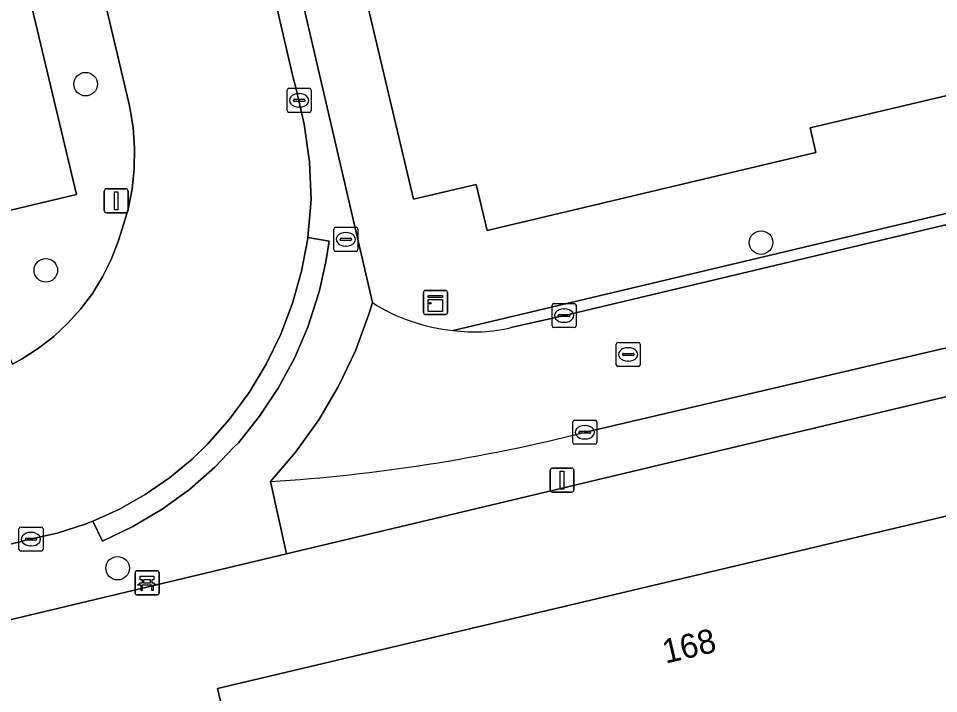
# Model space of a CAD drawing. Extents: x 158031 to 159244, y 380104 to 381214.
# Drawn here: x 158820.25 to 158858.48, y 381103.17 to 381131.21 of the extents above; entities that cross this region are included whole.
import ezdxf

# ---------------------------------------------------------------- set-up
doc = ezdxf.new("R2010")
doc.units = 0
for name, color, linetype in [('IMGEO_Bank', 7, 'Continuous'), ('IMGEO_Boom', 7, 'Continuous'), ('IMGEO_Brandkraan', 7, 'Continuous'), ('IMGEO_Erf', 7, 'Continuous'), ('IMGEO_Kast', 7, 'Continuous'), ('IMGEO_Kolk', 7, 'Continuous'), ('IMGEO_Lichtmast', 7, 'Continuous'), ('IMGEO_Pand', 7, 'Continuous'), ('IMGEO_Pand_nummerreeks', 7, 'Continuous'), ('IMGEO_Parkeervlak_open', 7, 'Continuous'), ('IMGEO_Rijbaan_lokaal_open', 7, 'Continuous'), ('IMGEO_Rioolput', 7, 'Continuous'), ('IMGEO_Voetpad_open', 7, 'Continuous')]:
    doc.layers.add(name, color=color, linetype=linetype)

msp = doc.modelspace()

# ---------------------------------------------------------------- linework, layer by layer
at = {"layer": 'IMGEO_Bank'}
for p, q in [((158825.096, 381107.35), (158825.096, 381108.191)), ((158825.096, 381108.191), (158825.096, 381107.35)), ((158825.171, 381108.275), (158826.012, 381108.275)), ((158826.012, 381108.275), (158825.171, 381108.275)), ((158826.096, 381108.2), (158826.096, 381107.359)), ((158826.096, 381107.359), (158826.096, 381108.2)), ((158825.405, 381107.781), (158825.405, 381107.887)), ((158825.449, 381107.887), (158825.449, 381107.781)), ((158825.737, 381107.893), (158825.455, 381107.893)), ((158825.455, 381107.775), (158825.737, 381107.775)), ((158825.743, 381107.781), (158825.743, 381107.887)), ((158825.787, 381107.887), (158825.787, 381107.781)), ((158825.793, 381107.673), (158825.4, 381107.673)), ((158826.021, 381107.275), (158825.18, 381107.275)), ((158825.18, 381107.275), (158826.021, 381107.275))]:
    msp.add_line(p, q, dxfattribs=at)
for points in [[(158825.343, 381107.673), (158825.201, 381107.673), (158825.313, 381107.775), (158825.399, 381107.775)], [(158825.399, 381107.893), (158825.313, 381107.893), (158825.313, 381108.054), (158825.876, 381108.054), (158825.876, 381107.893), (158825.793, 381107.893)], [(158825.793, 381107.775), (158825.876, 381107.775), (158825.988, 381107.673), (158825.849, 381107.673)], [(158825.393, 381107.666), (158825.393, 381107.459), (158825.35, 381107.459), (158825.35, 381107.666)], [(158825.843, 381107.666), (158825.843, 381107.459), (158825.799, 381107.459), (158825.799, 381107.666)]]:
    msp.add_lwpolyline(points, dxfattribs=at)
for centre, radius, start, end in [((158825.174, 381108.197), 0.0779, 92.4484, 184.2845), ((158825.174, 381108.197), 0.0779, 92.4484, 184.2845), ((158826.018, 381108.197), 0.0779, 2.4484, 94.2845), ((158826.018, 381108.197), 0.0779, 2.4484, 94.2845), ((158825.398, 381107.886), 0.00671, 2.8957, 87.1043), ((158825.398, 381107.782), 0.00671, 272.8957, 357.1043), ((158825.455, 381107.886), 0.00671, 92.8957, 177.1043), ((158825.455, 381107.782), 0.00671, 182.8957, 267.1043), ((158825.737, 381107.886), 0.00671, 2.8957, 87.1043), ((158825.737, 381107.782), 0.00671, 272.8957, 357.1043), ((158825.794, 381107.886), 0.00671, 92.8957, 177.1043), ((158825.794, 381107.782), 0.00671, 182.8957, 267.1043), ((158825.343, 381107.666), 0.00671, 2.8957, 87.1043), ((158825.4, 381107.666), 0.00671, 92.8957, 177.1043), ((158825.792, 381107.666), 0.00671, 2.8957, 87.1043), ((158825.849, 381107.666), 0.00671, 92.8957, 177.1043), ((158825.174, 381107.353), 0.0779, 182.4484, 274.2845), ((158825.174, 381107.353), 0.0779, 182.4484, 274.2845), ((158826.018, 381107.353), 0.0779, 272.4484, 4.2845), ((158826.018, 381107.353), 0.0779, 272.4484, 4.2845)]:
    msp.add_arc(centre, radius, start, end, dxfattribs=at)
at = {"layer": 'IMGEO_Boom'}
for centre in [(158823.041, 381128.483), (158851.102, 381121.904), (158821.388, 381120.753), (158824.37, 381108.381)]:
    msp.add_circle(centre, 0.489, dxfattribs=at)
at = {"layer": 'IMGEO_Brandkraan'}
for p, q in [((158833.351, 381121.613), (158833.351, 381122.465)), ((158833.426, 381122.539), (158834.278, 381122.539)), ((158833.839, 381122.319), (158833.864, 381122.319)), ((158834.352, 381122.465), (158834.352, 381121.613)), ((158833.61, 381122.033), (158833.61, 381122.045)), ((158834.048, 381121.996), (158833.65, 381121.996)), ((158833.653, 381122.082), (158834.051, 381122.082)), ((158834.094, 381122.045), (158834.094, 381122.033)), ((158834.278, 381121.539), (158833.426, 381121.539)), ((158833.862, 381121.759), (158833.837, 381121.759))]:
    msp.add_line(p, q, dxfattribs=at)
for points in [[(158833.351, 381121.613), (158833.351, 381122.465)], [(158833.426, 381122.539), (158834.278, 381122.539)], [(158834.352, 381122.465), (158834.352, 381121.613)], [(158834.278, 381121.539), (158833.426, 381121.539)]]:
    msp.add_lwpolyline(points, dxfattribs=at)
for centre, radius, start, end in [((158833.428, 381122.463), 0.0765, 91.552, 178.448), ((158833.428, 381122.463), 0.0765, 91.552, 178.448), ((158834.276, 381122.463), 0.0765, 1.552, 88.448), ((158834.276, 381122.463), 0.0765, 1.552, 88.448), ((158833.65, 381122.042), 0.0403, 85.8775, 175.7526), ((158833.647, 381122.032), 0.0366, 178.938, 274.7102), ((158834.051, 381122.039), 0.043, 264.8664, 352.4533), ((158834.055, 381122.044), 0.0386, 1.7309, 96.639), ((158833.428, 381121.615), 0.0765, 181.552, 268.448), ((158833.428, 381121.615), 0.0765, 181.552, 268.448), ((158834.276, 381121.615), 0.0765, 271.552, 358.448), ((158834.276, 381121.615), 0.0765, 271.552, 358.448)]:
    msp.add_arc(centre, radius, start, end, dxfattribs=at)
for centre, major_axis, ratio, start_param, end_param in [((158833.838, 381122.039), (-0.387, 0.002), 0.722429, 4.712389, 7.853982), ((158833.863, 381122.039), (-0.39, 0.002), 0.717154, 1.570796, 4.712389)]:
    msp.add_ellipse(centre, major_axis=major_axis, ratio=ratio, start_param=start_param, end_param=end_param, dxfattribs=at)
at = {"layer": 'IMGEO_Erf'}
for points in [[(158933.619, 381145.63), (158932.137, 381151.852), (158936.801, 381152.891), (158936.88, 381152.611), (158939.55, 381153.245), (158943.895, 381154.276), (158935.421, 381190.972), (158887.09, 381184.003), (158887.052, 381184.168), (158825.524, 381175.57), (158823.291, 381172.664), (158822.99, 381172.272), (158821.891, 381170.842), (158819.792, 381168.11), (158821.574, 381166.121), (158823.376, 381168.478), (158829.028, 381144.902), (158829.155, 381144.372), (158829.834, 381141.465), (158830.31, 381139.425), (158834.953, 381119.409)], [(158838.311, 381118.253), (158863.04, 381124.122), (158891.91, 381130.973), (158892.02, 381130.51), (158897.848, 381131.907), (158897.738, 381132.378), (158899.013, 381132.634), (158898.844, 381133.354), (158899.012, 381133.416), (158898.271, 381136.258), (158897.555, 381139.26), (158901.475, 381140.195), (158902.53, 381140.445), (158904.063, 381140.822), (158904.209, 381140.882), (158904.102, 381141.369), (158907.976, 381142.281), (158908.321, 381142.357), (158908.423, 381142.158), (158909.001, 381139.822), (158909.753, 381140.014), (158932.046, 381145.266), (158933.619, 381145.63)], [(158861.536, 381128.647), (158853.14, 381126.67), (158853.38, 381125.649), (158839.723, 381122.41), (158839.267, 381124.321), (158836.656, 381123.702), (158833.676, 381136.351), (158840.091, 381137.855), (158843.474, 381138.67), (158843.345, 381139.24), (158845.376, 381139.719), (158845.485, 381139.335), (158845.605, 381139.165), (158858.483, 381142.199)], [(158935.076, 381123.331), (158917.576, 381119.084), (158917.672, 381118.676), (158917.126, 381118.535), (158917.029, 381118.946), (158912.873, 381117.9), (158912.826, 381118.066), (158909.83, 381117.305), (158896.589, 381114.197), (158896.486, 381114.173), (158894.157, 381123.882), (158874.061, 381119.125), (158867.783, 381117.637), (158831.385, 381108.974), (158807.287, 381103.239), (158793.199, 381099.919), (158788.674, 381098.853), (158775.793, 381095.818)]]:
    msp.add_lwpolyline(points, dxfattribs=at)
msp.add_lwpolyline([(158873.657, 381082.952), (158835.674, 381074.006), (158831.283, 381092.737), (158831.15, 381093.306), (158830.926, 381093.253), (158828.516, 381103.385), (158866.74, 381112.42), (158866.959, 381111.485)], close=True, dxfattribs=at)
msp.add_arc((158839.072, 381125.918), 7.703, 237.6762, 264.3315, dxfattribs=at)
at = {"layer": 'IMGEO_Kast'}
for p, q in [((158837.075, 381118.993), (158837.075, 381119.834)), ((158837.075, 381119.834), (158837.075, 381118.993)), ((158837.15, 381119.918), (158837.991, 381119.918)), ((158837.991, 381119.918), (158837.15, 381119.918)), ((158838.075, 381119.843), (158838.075, 381119.002)), ((158838.075, 381119.002), (158838.075, 381119.843)), ((158838, 381118.918), (158837.159, 381118.918)), ((158837.159, 381118.918), (158838, 381118.918))]:
    msp.add_line(p, q, dxfattribs=at)
for points in [[(158837.27, 381119.708), (158837.87, 381119.708), (158837.87, 381119.623), (158837.27, 381119.623), (158837.27, 381119.708)], [(158837.27, 381119.533), (158837.87, 381119.533), (158837.87, 381119.044), (158837.27, 381119.044), (158837.27, 381119.533)]]:
    msp.add_lwpolyline(points, dxfattribs=at)
msp.add_circle((158837.354, 381119.382), 0.0377, dxfattribs=at)
for centre, start, end in [((158837.153, 381119.84), 92.4484, 184.2845), ((158837.153, 381119.84), 92.4484, 184.2845), ((158837.997, 381119.84), 2.4484, 94.2845), ((158837.997, 381119.84), 2.4484, 94.2845), ((158837.153, 381118.996), 182.4484, 274.2845), ((158837.153, 381118.996), 182.4484, 274.2845), ((158837.997, 381118.996), 272.4484, 4.2845), ((158837.997, 381118.996), 272.4484, 4.2845)]:
    msp.add_arc(centre, 0.0779, start, end, dxfattribs=at)
at = {"layer": 'IMGEO_Kolk'}
for p, q in [((158831.414, 381127.383), (158831.414, 381128.235)), ((158831.489, 381128.309), (158832.341, 381128.309)), ((158831.902, 381128.089), (158831.927, 381128.089)), ((158832.415, 381128.235), (158832.415, 381127.383)), ((158831.673, 381127.803), (158831.673, 381127.815)), ((158832.111, 381127.766), (158831.713, 381127.766)), ((158831.716, 381127.852), (158832.114, 381127.852)), ((158832.157, 381127.815), (158832.157, 381127.803)), ((158832.341, 381127.309), (158831.489, 381127.309)), ((158831.925, 381127.529), (158831.9, 381127.529)), ((158842.417, 381118.448), (158842.417, 381119.3)), ((158842.492, 381119.374), (158843.344, 381119.374)), ((158843.418, 381119.3), (158843.418, 381118.448)), ((158842.676, 381118.868), (158842.676, 381118.88)), ((158842.719, 381118.917), (158843.117, 381118.917)), ((158842.905, 381119.154), (158842.93, 381119.154)), ((158843.16, 381118.88), (158843.16, 381118.868)), ((158843.114, 381118.831), (158842.716, 381118.831)), ((158842.928, 381118.594), (158842.903, 381118.594)), ((158843.344, 381118.374), (158842.492, 381118.374)), ((158843.279, 381113.601), (158843.279, 381114.453)), ((158843.354, 381114.527), (158844.206, 381114.527)), ((158843.767, 381114.307), (158843.792, 381114.307)), ((158844.28, 381114.453), (158844.28, 381113.601)), ((158843.538, 381114.021), (158843.538, 381114.033)), ((158843.976, 381113.984), (158843.578, 381113.984)), ((158843.581, 381114.07), (158843.979, 381114.07)), ((158844.022, 381114.033), (158844.022, 381114.021)), ((158844.206, 381113.527), (158843.354, 381113.527)), ((158843.79, 381113.747), (158843.765, 381113.747)), ((158820.346, 381110.088), (158821.198, 381110.088)), ((158820.271, 381109.162), (158820.271, 381110.014)), ((158820.759, 381109.868), (158820.784, 381109.868)), ((158821.272, 381110.014), (158821.272, 381109.162)), ((158820.53, 381109.582), (158820.53, 381109.594)), ((158820.968, 381109.545), (158820.57, 381109.545)), ((158820.573, 381109.631), (158820.971, 381109.631)), ((158820.782, 381109.308), (158820.757, 381109.308)), ((158821.014, 381109.594), (158821.014, 381109.582)), ((158821.198, 381109.088), (158820.346, 381109.088))]:
    msp.add_line(p, q, dxfattribs=at)
for points in [[(158831.414, 381127.383), (158831.414, 381128.235)], [(158831.489, 381128.309), (158832.341, 381128.309)], [(158832.415, 381128.235), (158832.415, 381127.383)], [(158832.341, 381127.309), (158831.489, 381127.309)], [(158842.417, 381118.448), (158842.417, 381119.3)], [(158842.492, 381119.374), (158843.344, 381119.374)], [(158843.418, 381119.3), (158843.418, 381118.448)], [(158843.344, 381118.374), (158842.492, 381118.374)], [(158843.279, 381113.601), (158843.279, 381114.453)], [(158843.354, 381114.527), (158844.206, 381114.527)], [(158844.28, 381114.453), (158844.28, 381113.601)], [(158844.206, 381113.527), (158843.354, 381113.527)], [(158820.346, 381110.088), (158821.198, 381110.088)], [(158820.271, 381109.162), (158820.271, 381110.014)], [(158821.272, 381110.014), (158821.272, 381109.162)], [(158821.198, 381109.088), (158820.346, 381109.088)]]:
    msp.add_lwpolyline(points, dxfattribs=at)
for centre, radius, start, end in [((158831.491, 381128.233), 0.0765, 91.552, 178.448), ((158831.491, 381128.233), 0.0765, 91.552, 178.448), ((158832.339, 381128.233), 0.0765, 1.552, 88.448), ((158832.339, 381128.233), 0.0765, 1.552, 88.448), ((158831.713, 381127.812), 0.0403, 85.8775, 175.7526), ((158831.71, 381127.802), 0.0366, 178.938, 274.7102), ((158832.114, 381127.809), 0.043, 264.8664, 352.4533), ((158832.118, 381127.814), 0.0386, 1.7309, 96.639), ((158831.491, 381127.385), 0.0765, 181.552, 268.448), ((158831.491, 381127.385), 0.0765, 181.552, 268.448), ((158832.339, 381127.385), 0.0765, 271.552, 358.448), ((158832.339, 381127.385), 0.0765, 271.552, 358.448), ((158842.494, 381119.298), 0.0765, 91.552, 178.448), ((158842.494, 381119.298), 0.0765, 91.552, 178.448), ((158843.342, 381119.298), 0.0765, 1.552, 88.448), ((158843.342, 381119.298), 0.0765, 1.552, 88.448), ((158842.716, 381118.877), 0.0403, 85.8775, 175.7526), ((158842.713, 381118.867), 0.0366, 178.938, 274.7102), ((158843.117, 381118.874), 0.043, 264.8664, 352.4533), ((158843.121, 381118.879), 0.0386, 1.7309, 96.639), ((158842.494, 381118.45), 0.0765, 181.552, 268.448), ((158842.494, 381118.45), 0.0765, 181.552, 268.448), ((158843.342, 381118.45), 0.0765, 271.552, 358.448), ((158843.342, 381118.45), 0.0765, 271.552, 358.448), ((158843.356, 381114.451), 0.0765, 91.552, 178.448), ((158843.356, 381114.451), 0.0765, 91.552, 178.448), ((158844.204, 381114.451), 0.0765, 1.552, 88.448), ((158844.204, 381114.451), 0.0765, 1.552, 88.448), ((158843.578, 381114.03), 0.0403, 85.8775, 175.7526), ((158843.575, 381114.02), 0.0366, 178.938, 274.7102), ((158843.979, 381114.027), 0.043, 264.8664, 352.4533), ((158843.983, 381114.032), 0.0386, 1.7309, 96.639), ((158843.356, 381113.603), 0.0765, 181.552, 268.448), ((158843.356, 381113.603), 0.0765, 181.552, 268.448), ((158844.204, 381113.603), 0.0765, 271.552, 358.448), ((158844.204, 381113.603), 0.0765, 271.552, 358.448), ((158820.348, 381110.012), 0.0765, 91.552, 178.448), ((158820.348, 381110.012), 0.0765, 91.552, 178.448), ((158821.196, 381110.012), 0.0765, 1.552, 88.448), ((158821.196, 381110.012), 0.0765, 1.552, 88.448), ((158820.57, 381109.591), 0.0403, 85.8775, 175.7526), ((158820.567, 381109.581), 0.0366, 178.938, 274.7102), ((158820.971, 381109.588), 0.043, 264.8664, 352.4533), ((158820.975, 381109.593), 0.0386, 1.7309, 96.639), ((158820.348, 381109.164), 0.0765, 181.552, 268.448), ((158820.348, 381109.164), 0.0765, 181.552, 268.448), ((158821.196, 381109.164), 0.0765, 271.552, 358.448), ((158821.196, 381109.164), 0.0765, 271.552, 358.448)]:
    msp.add_arc(centre, radius, start, end, dxfattribs=at)
for centre, major_axis, ratio, start_param, end_param in [((158831.901, 381127.809), (-0.387, 0.002), 0.722429, 4.712389, 7.853982), ((158831.926, 381127.809), (-0.39, 0.002), 0.717154, 1.570796, 4.712389), ((158842.904, 381118.874), (-0.387, 0.002), 0.722429, 4.712389, 7.853982), ((158842.929, 381118.874), (-0.39, 0.002), 0.717154, 1.570796, 4.712389), ((158843.766, 381114.027), (-0.387, 0.002), 0.722429, 4.712389, 7.853982), ((158843.791, 381114.027), (-0.39, 0.002), 0.717154, 1.570796, 4.712389), ((158820.758, 381109.588), (-0.387, 0.002), 0.722429, 4.712389, 7.853982), ((158820.783, 381109.588), (-0.39, 0.002), 0.717154, 1.570796, 4.712389)]:
    msp.add_ellipse(centre, major_axis=major_axis, ratio=ratio, start_param=start_param, end_param=end_param, dxfattribs=at)
at = {"layer": 'IMGEO_Lichtmast'}
for p, q in [((158823.817, 381123.239), (158823.817, 381124.039)), ((158823.817, 381124.039), (158823.817, 381123.239)), ((158823.917, 381124.139), (158824.707, 381124.139)), ((158824.707, 381124.139), (158823.917, 381124.139)), ((158824.807, 381124.039), (158824.807, 381123.239)), ((158824.807, 381123.239), (158824.807, 381124.039)), ((158824.707, 381123.139), (158823.917, 381123.139)), ((158823.917, 381123.139), (158824.707, 381123.139)), ((158842.34, 381111.639), (158842.34, 381112.439)), ((158842.34, 381112.439), (158842.34, 381111.639)), ((158842.44, 381112.539), (158843.23, 381112.539)), ((158843.23, 381112.539), (158842.44, 381112.539)), ((158843.33, 381112.439), (158843.33, 381111.639)), ((158843.33, 381111.639), (158843.33, 381112.439)), ((158843.23, 381111.539), (158842.44, 381111.539)), ((158842.44, 381111.539), (158843.23, 381111.539))]:
    msp.add_line(p, q, dxfattribs=at)
for points in [[(158824.237, 381124.014), (158824.387, 381124.014), (158824.387, 381123.264), (158824.237, 381123.264), (158824.237, 381124.014)], [(158842.76, 381112.414), (158842.91, 381112.414), (158842.91, 381111.664), (158842.76, 381111.664), (158842.76, 381112.414)]]:
    msp.add_lwpolyline(points, dxfattribs=at)
for centre, start, end in [((158823.917, 381124.039), 90, 180), ((158823.917, 381124.039), 90, 180), ((158824.707, 381124.039), 0, 90), ((158824.707, 381124.039), 360, 90), ((158823.917, 381123.239), 180, 270), ((158823.917, 381123.239), 180, 270), ((158824.707, 381123.239), 270, 0), ((158824.707, 381123.239), 270, 0), ((158842.44, 381112.439), 90, 180), ((158842.44, 381112.439), 90, 180), ((158843.23, 381112.439), 0, 90), ((158843.23, 381112.439), 360, 90), ((158842.44, 381111.639), 180, 270), ((158842.44, 381111.639), 180, 270), ((158843.23, 381111.639), 270, 0), ((158843.23, 381111.639), 270, 0)]:
    msp.add_arc(centre, 0.1, start, end, dxfattribs=at)
at = {"layer": 'IMGEO_Pand'}
for points in [[(158858.483, 381142.199), (158845.605, 381139.165), (158845.485, 381139.335), (158845.376, 381139.719), (158843.345, 381139.24), (158843.474, 381138.67), (158840.091, 381137.855), (158833.676, 381136.351), (158836.656, 381123.702), (158839.267, 381124.321), (158839.723, 381122.41), (158853.38, 381125.649), (158853.14, 381126.67), (158861.536, 381128.647), (158861.668, 381128.678)], [(158831.283, 381092.737), (158835.674, 381074.006), (158873.657, 381082.952), (158866.959, 381111.485), (158866.74, 381112.42), (158828.516, 381103.385), (158830.926, 381093.253), (158831.15, 381093.306)]]:
    msp.add_lwpolyline(points, close=True, dxfattribs=at)
at = {"layer": 'IMGEO_Parkeervlak_open'}
msp.add_lwpolyline([(158815.439, 381135.916), (158818.642, 381122.665), (158819.106, 381123.05), (158822.661, 381123.895), (158819.676, 381136.452)], dxfattribs=at)
at = {"layer": 'IMGEO_Rijbaan_lokaal_open'}
for points in [[(158820.228, 381147.251), (158822.241, 381138.712), (158822.636, 381137.033), (158824.828, 381127.76), (158824.883, 381127.51), (158825.019, 381126.67), (158825.079, 381125.821), (158825.063, 381124.969), (158824.971, 381124.123), (158824.803, 381123.288), (158824.562, 381122.472), (158824.4, 381121.946), (158824.106, 381121.198), (158823.746, 381120.479), (158823.324, 381119.795), (158822.842, 381119.152), (158822.305, 381118.554), (158821.716, 381118.007), (158821.081, 381117.515), (158820.405, 381117.081), (158820.008, 381116.86)], [(158817.655, 381108.838), (158820.359, 381109.495), (158820.672, 381109.571), (158821.864, 381109.838), (158823.027, 381110.211), (158823.34, 381110.331), (158824.455, 381110.835), (158825.521, 381111.436), (158826.529, 381112.13), (158827.471, 381112.911), (158828.109, 381113.529), (158829.02, 381114.564), (158829.835, 381115.677), (158830.547, 381116.858), (158831.15, 381118.098), (158831.641, 381119.387), (158832.014, 381120.715), (158832.268, 381122.07), (158832.274, 381122.114), (158832.41, 381123.689), (158832.337, 381125.258), (158832.125, 381126.814), (158831.774, 381128.345), (158831.674, 381128.693), (158829.242, 381139.17)], [(158903.266, 381133.182), (158900.087, 381132.44), (158897.848, 381131.907), (158892.02, 381130.51), (158884.188, 381128.644), (158859.994, 381122.933), (158842.874, 381118.862), (158840.713, 381118.376)], [(158843.751, 381114.022), (158861.82, 381118.239), (158866.932, 381119.445), (158871.343, 381120.485), (158873.528, 381121), (158879.879, 381122.483), (158880.12, 381122.55), (158894.045, 381125.862)], [(158834.953, 381119.409), (158834.809, 381118.936), (158834.247, 381117.409), (158833.55, 381115.939), (158832.725, 381114.537), (158831.778, 381113.215), (158830.716, 381111.982)]]:
    msp.add_lwpolyline(points, dxfattribs=at)
for centre, radius, start, end in [((158839.072, 381125.918), 7.703, 237.6762, 264.3315), ((158839.187, 381124.668), 6.475, 262.2275, 283.6353), ((158826.288, 381182.943), 71.099, 273.57097, 284.21851)]:
    msp.add_arc(centre, radius, start, end, dxfattribs=at)
at = {"layer": 'IMGEO_Rioolput'}
for p, q in [((158845.158, 381117.759), (158846.01, 381117.759)), ((158845.083, 381116.833), (158845.083, 381117.685)), ((158845.571, 381117.539), (158845.596, 381117.539)), ((158846.084, 381117.685), (158846.084, 381116.833)), ((158845.342, 381117.253), (158845.342, 381117.265)), ((158845.78, 381117.216), (158845.382, 381117.216)), ((158845.385, 381117.302), (158845.783, 381117.302)), ((158845.594, 381116.979), (158845.569, 381116.979)), ((158845.826, 381117.265), (158845.826, 381117.253)), ((158846.01, 381116.759), (158845.158, 381116.759))]:
    msp.add_line(p, q, dxfattribs=at)
for points in [[(158845.158, 381117.759), (158846.01, 381117.759)], [(158845.083, 381116.833), (158845.083, 381117.685)], [(158846.084, 381117.685), (158846.084, 381116.833)], [(158846.01, 381116.759), (158845.158, 381116.759)]]:
    msp.add_lwpolyline(points, dxfattribs=at)
for centre, radius, start, end in [((158845.16, 381117.683), 0.0765, 91.552, 178.448), ((158845.16, 381117.683), 0.0765, 91.552, 178.448), ((158846.008, 381117.683), 0.0765, 1.552, 88.448), ((158846.008, 381117.683), 0.0765, 1.552, 88.448), ((158845.382, 381117.262), 0.0403, 85.8775, 175.7526), ((158845.379, 381117.252), 0.0366, 178.938, 274.7102), ((158845.783, 381117.259), 0.043, 264.8664, 352.4533), ((158845.787, 381117.264), 0.0386, 1.7309, 96.639), ((158845.16, 381116.835), 0.0765, 181.552, 268.448), ((158845.16, 381116.835), 0.0765, 181.552, 268.448), ((158846.008, 381116.835), 0.0765, 271.552, 358.448), ((158846.008, 381116.835), 0.0765, 271.552, 358.448)]:
    msp.add_arc(centre, radius, start, end, dxfattribs=at)
for centre, major_axis, ratio, start_param, end_param in [((158845.57, 381117.259), (-0.387, 0.002), 0.722429, 4.712389, 7.853982), ((158845.595, 381117.259), (-0.39, 0.002), 0.717154, 1.570796, 4.712389)]:
    msp.add_ellipse(centre, major_axis=major_axis, ratio=ratio, start_param=start_param, end_param=end_param, dxfattribs=at)
at = {"layer": 'IMGEO_Voetpad_open'}
for points in [[(158807.287, 381103.239), (158831.385, 381108.974), (158830.716, 381111.982), (158831.778, 381113.215), (158832.725, 381114.537), (158833.55, 381115.939), (158834.247, 381117.409), (158834.809, 381118.936), (158834.953, 381119.409), (158830.31, 381139.425), (158829.834, 381141.465), (158829.155, 381144.372), (158829.028, 381144.902), (158823.376, 381168.478)], [(158818.417, 381121.784), (158819.206, 381118.709), (158820.008, 381116.86), (158820.405, 381117.081), (158821.081, 381117.515), (158821.716, 381118.007), (158822.305, 381118.554), (158822.842, 381119.152), (158823.324, 381119.795), (158823.746, 381120.479), (158824.106, 381121.198), (158824.4, 381121.946), (158824.562, 381122.472), (158824.803, 381123.288), (158824.971, 381124.123), (158825.063, 381124.969), (158825.079, 381125.821), (158825.019, 381126.67), (158824.883, 381127.51), (158824.828, 381127.76), (158822.636, 381137.033), (158822.241, 381138.712), (158820.228, 381147.251)], [(158829.242, 381139.17), (158831.674, 381128.693), (158831.774, 381128.345), (158832.125, 381126.814), (158832.337, 381125.258), (158832.41, 381123.689), (158832.274, 381122.114), (158833.16, 381121.968), (158833.024, 381121.098), (158832.751, 381119.918), (158832.707, 381119.728), (158832.269, 381118.392), (158831.713, 381117.101), (158831.043, 381115.864), (158830.267, 381114.692), (158829.388, 381113.594), (158829.219, 381113.417), (158828.415, 381112.579), (158827.355, 381111.655), (158826.217, 381110.83), (158825.01, 381110.109), (158823.743, 381109.499), (158823.34, 381110.331), (158823.027, 381110.211), (158821.864, 381109.838), (158820.672, 381109.571), (158820.359, 381109.495), (158817.655, 381108.838)], [(158815.948, 381135.613), (158816.603, 381135.76), (158819.676, 381136.452), (158822.661, 381123.895), (158819.106, 381123.05), (158818.642, 381122.665)], [(158840.713, 381118.376), (158842.874, 381118.862), (158859.994, 381122.933), (158884.188, 381128.644), (158892.02, 381130.51), (158891.91, 381130.973), (158863.04, 381124.122), (158838.311, 381118.253)], [(158830.716, 381111.982), (158831.385, 381108.974), (158867.783, 381117.637), (158874.061, 381119.125), (158894.157, 381123.882), (158896.486, 381114.173), (158896.589, 381114.197), (158909.83, 381117.305), (158912.826, 381118.066), (158912.873, 381117.9), (158917.029, 381118.946), (158917.126, 381118.535), (158917.672, 381118.676), (158917.576, 381119.084), (158935.076, 381123.331)], [(158861.82, 381118.239), (158843.751, 381114.022)]]:
    msp.add_lwpolyline(points, dxfattribs=at)
msp.add_lwpolyline([(158832.274, 381122.114), (158832.268, 381122.07), (158832.014, 381120.715), (158831.641, 381119.387), (158831.15, 381118.098), (158830.547, 381116.858), (158829.835, 381115.677), (158829.02, 381114.564), (158828.109, 381113.529), (158827.471, 381112.911), (158826.529, 381112.13), (158825.521, 381111.436), (158824.455, 381110.835), (158823.34, 381110.331), (158823.743, 381109.499), (158825.01, 381110.109), (158826.217, 381110.83), (158827.355, 381111.655), (158828.415, 381112.579), (158829.219, 381113.417), (158829.388, 381113.594), (158830.267, 381114.692), (158831.043, 381115.864), (158831.713, 381117.101), (158832.269, 381118.392), (158832.707, 381119.728), (158832.751, 381119.918), (158833.024, 381121.098), (158833.16, 381121.968)], close=True, dxfattribs=at)
for centre, radius, start, end in [((158839.187, 381124.668), 6.475, 262.2275, 283.6353), ((158826.288, 381182.943), 71.099, 273.57097, 284.21851)]:
    msp.add_arc(centre, radius, start, end, dxfattribs=at)

# ---------------------------------------------------------------- texts
at = {"layer": 'IMGEO_Pand_nummerreeks'}
msp.add_text('168', height=1, rotation=13.2989, dxfattribs=at).set_placement((158847.134, 381104.415))

doc.saveas('drawing.dxf')
